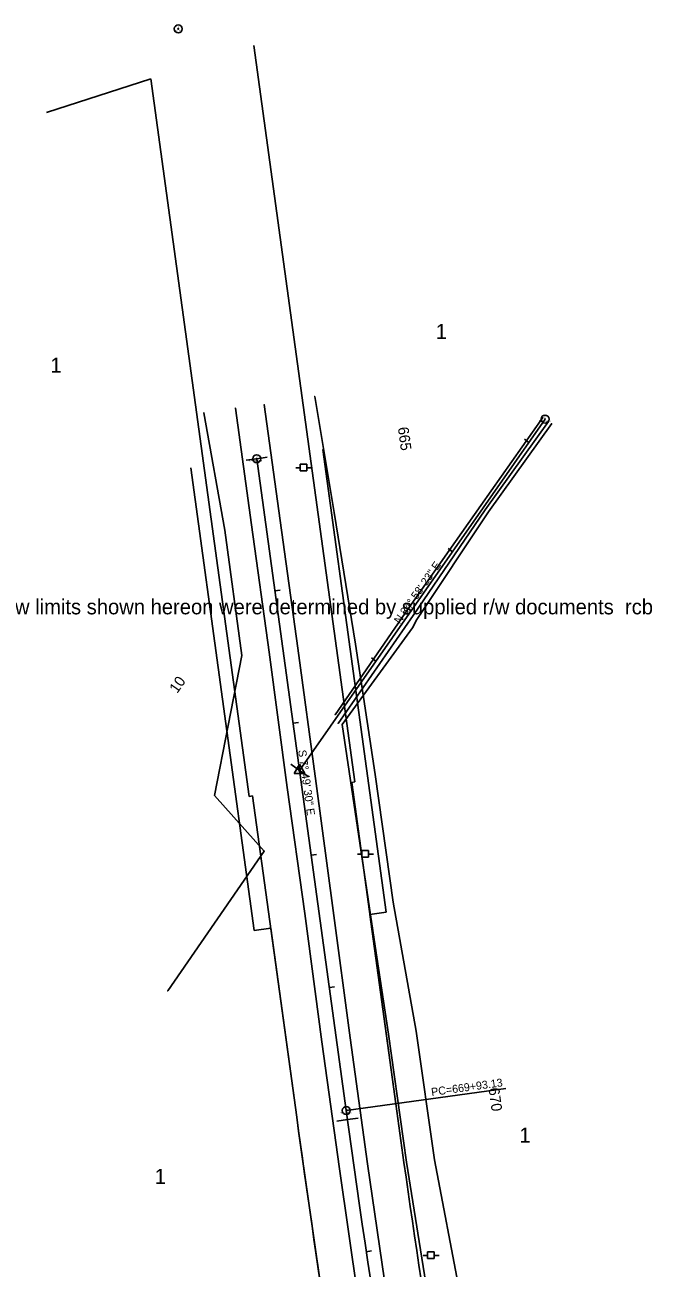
# Model space of a CAD drawing. Extents: x 2519952 to 2531965, y 848341 to 887632.
# Drawn here: x 2523936 to 2524407, y 871385 to 872317 of the extents above; entities that cross this region are included whole.
import ezdxf

# ---------------------------------------------------------------- set-up
doc = ezdxf.new("R2010")
doc.units = 0
for name, color, linetype in [('RD_EX_DV_Prop', 7, 'Continuous'), ('RD_EX_DV_TX_Prop', 7, 'Continuous'), ('RD_EX_Fence_Other', 7, 'Continuous'), ('RD_EX_H2O', 7, 'Continuous'), ('RD_EX_Road', 7, 'Continuous'), ('RD_EX_RW', 7, 'Continuous'), ('RD_EX_RW_TX', 7, 'Continuous'), ('RD_EX_UT', 7, 'Continuous'), ('RD_EX_VEG', 7, 'Continuous'), ('RD_HC_Cl', 7, 'Continuous'), ('RD_HC_Data', 7, 'Continuous'), ('RD_HC_Data_Tic', 7, 'Continuous'), ('RD_HC_Survey_txCode', 7, 'Continuous'), ('RD_HC_TX_Sta50', 7, 'Continuous'), ('RD_HC_txCode', 7, 'Continuous'), ('RD_SMD_Locator', 7, 'Continuous')]:
    doc.layers.add(name, color=color, linetype=linetype)

msp = doc.modelspace()

# ---------------------------------------------------------------- linework, layer by layer
at = {"layer": 'RD_EX_DV_Prop'}
for p, q in [((2524107.89, 872301.57), (2524183.74, 871749.67)), ((2523952.27, 872251.39), (2524030.57, 872276.64)), ((2524030.57, 872276.64), (2524104.49, 871738.78)), ((2524181.27, 871749.33), (2524183.74, 871749.67)), ((2524181.27, 871749.33), (2524214.37, 871508.46)), ((2524106.96, 871739.12), (2524104.49, 871738.78)), ((2524106.96, 871739.12), (2524140.07, 871498.25))]:
    msp.add_line(p, q, dxfattribs=at)
for radius, end in [(11421.66, 191.395271), (11496.66, 191.183137)]:
    msp.add_arc((2535529.67, 873063.51), radius, 187.82505, end, dxfattribs=at)
at = {"layer": 'RD_EX_Fence_Other'}
msp.add_lwpolyline([(2524297.68, 871010.34), (2524268.5, 871173.79), (2524253.75, 871269.77), (2524238.62, 871363.07), (2524222.47, 871464.62), (2524208.94, 871560.6), (2524198.98, 871626.65), (2524174.2, 871792.76), (2524227.02, 871865.15), (2524227.02, 871865.15), (2524230.22, 871871.43), (2524283.91, 871952.02), (2524331.32, 872018.26)], dxfattribs=at)
at = {"layer": 'RD_EX_H2O'}
for points in [[(2524168.86, 871800.03), (2524224.09, 871880.04), (2524278.18, 871956.77), (2524324.67, 872022.71)], [(2524171.09, 871793.48), (2524227.5, 871874.3), (2524281.44, 871953.72), (2524328.82, 872019.93)]]:
    msp.add_lwpolyline(points, dxfattribs=at)
at = {"layer": 'RD_EX_Road'}
for p, q in [((2524127.73, 871945.61), (2524115.75, 872032.48)), ((2524106.08, 871942.48), (2524094.11, 872029.87)), ((2524119.41, 871847.02), (2524106.08, 871942.48)), ((2524140.9, 871849.95), (2524127.73, 871945.61)), ((2524132.89, 871745.55), (2524119.41, 871847.02)), ((2524154.56, 871748.44), (2524140.9, 871849.95)), ((2524146.04, 871651.08), (2524132.89, 871745.55)), ((2524167.35, 871653.16), (2524154.56, 871748.44)), ((2524158.96, 871554.75), (2524146.04, 871651.08)), ((2524180.19, 871557.89), (2524167.35, 871653.16)), ((2524193.15, 871463.49), (2524180.19, 871557.89)), ((2524172.04, 871459.61), (2524158.96, 871554.75)), ((2524208.07, 871361.04), (2524193.15, 871463.49)), ((2524186.67, 871358.37), (2524172.04, 871459.61))]:
    msp.add_line(p, q, dxfattribs=at)
at = {"layer": 'RD_EX_RW'}
for p, q in [((2524159.61, 871998.7), (2524207.26, 871651.96)), ((2524060.54, 871985.09), (2524108.19, 871638.35)), ((2524194.88, 871650.26), (2524207.26, 871651.96)), ((2524194.88, 871650.26), (2524214.37, 871508.46)), ((2524108.19, 871638.35), (2524120.58, 871640.05)), ((2524120.58, 871640.05), (2524140.07, 871498.25))]:
    msp.add_line(p, q, dxfattribs=at)
for radius, end in [(11421.41, 191.395352), (11496.41, 191.099405)]:
    msp.add_arc((2535529.42, 873063.47), radius, 187.825051, end, dxfattribs=at)
at = {"layer": 'RD_EX_UT'}
for p, q in [((2524139.27, 871985.19), (2524142.74, 871985.19)), ((2524147.7, 871987.76), (2524142.7, 871987.76)), ((2524142.7, 871987.76), (2524142.7, 871982.76)), ((2524147.63, 871985.19), (2524151.27, 871985.19)), ((2524147.7, 871982.76), (2524147.7, 871987.76)), ((2524142.7, 871982.76), (2524147.7, 871982.76)), ((2524193.98, 871698.16), (2524188.98, 871698.16)), ((2524188.98, 871698.16), (2524188.98, 871693.16)), ((2524193.98, 871693.16), (2524193.98, 871698.16)), ((2524185.55, 871695.59), (2524189.02, 871695.59)), ((2524188.98, 871693.16), (2524193.98, 871693.16)), ((2524193.91, 871695.59), (2524197.55, 871695.59)), ((2524234.8, 871394.79), (2524238.26, 871394.79)), ((2524243.23, 871397.35), (2524238.23, 871397.35)), ((2524238.23, 871397.35), (2524238.23, 871392.35)), ((2524238.23, 871392.35), (2524243.23, 871392.35)), ((2524243.16, 871394.79), (2524246.8, 871394.79)), ((2524243.23, 871392.35), (2524243.23, 871397.35))]:
    msp.add_line(p, q, dxfattribs=at)
at = {"layer": 'RD_EX_VEG'}
for points in [[(2524363.24, 870745), (2524348.65, 870849.89), (2524311.74, 871081.12), (2524290.4, 871177.65), (2524280.35, 871271.62), (2524262.14, 871367.91), (2524243.43, 871466.46), (2524229.7, 871562.85), (2524212.46, 871659.61), (2524199.02, 871755.16), (2524184.21, 871852.95), (2524168.25, 871951.65), (2524153.54, 872038.67)], [(2524043.35, 871593.02), (2524115.7, 871697.82), (2524078.42, 871739.55), (2524098.93, 871844.34), (2524086.13, 871938.27), (2524070.49, 872026.35)]]:
    msp.add_lwpolyline(points, dxfattribs=at)
at = {"layer": 'RD_HC_Cl'}
for p, q in [((2524142.18, 871758.33), (2524326.33, 872021.59)), ((2524110.08, 871991.9), (2524177.22, 871503.36))]:
    msp.add_line(p, q, dxfattribs=at)
msp.add_arc((2535529.42, 873063.47), 11458.91, 187.825051, 192.418483, dxfattribs=at)
at = {"layer": 'RD_HC_Data'}
for p, q in [((2524138.21, 871756.03), (2524142.18, 871762.91)), ((2524142.18, 871762.91), (2524146.15, 871756.03)), ((2524138.21, 871756.03), (2524146.15, 871756.03)), ((2524177.22, 871503.36), (2524296.94, 871519.81))]:
    msp.add_line(p, q, dxfattribs=at)
for centre, radius in [((2524051.18, 872314.11), 3), ((2524051.18, 872314.11), 0.282), ((2524326.33, 872021.59), 3), ((2524326.33, 872021.59), 0.282), ((2524110.08, 871991.9), 3), ((2524110.08, 871991.9), 0.282), ((2524142.18, 871758.33), 0.529), ((2524177.22, 871503.36), 3), ((2524177.22, 871503.36), 0.282)]:
    msp.add_circle(centre, radius, dxfattribs=at)
at = {"layer": 'RD_HC_Data_Tic'}
for p, q in [((2524314.13, 872004.15), (2524310.86, 872006.45)), ((2524110.08, 871991.9), (2524102.15, 871990.81)), ((2524110.08, 871991.9), (2524118, 871992.98)), ((2524256.81, 871922.21), (2524253.54, 871924.5)), ((2524123.69, 871892.83), (2524127.65, 871893.37)), ((2524199.5, 871840.27), (2524196.22, 871842.56)), ((2524137.31, 871793.76), (2524141.27, 871794.3)), ((2524142.18, 871758.33), (2524135.62, 871762.91)), ((2524142.18, 871758.33), (2524148.73, 871753.74)), ((2524150.92, 871694.69), (2524154.88, 871695.23)), ((2524164.54, 871595.62), (2524168.5, 871596.16)), ((2524178.15, 871496.55), (2524170.23, 871495.46)), ((2524178.15, 871496.55), (2524186.08, 871497.65)), ((2524192.26, 871397.55), (2524196.22, 871398.13))]:
    msp.add_line(p, q, dxfattribs=at)
at = {"layer": 'RD_SMD_Locator'}
for centre in [(2524051.18, 872314.11), (2524115.75, 872032.48), (2524153.54, 872038.67), (2524070.49, 872026.35), (2524094.11, 872029.87), (2524324.67, 872022.71), (2524326.33, 872021.59), (2524328.82, 872019.93), (2524331.32, 872018.26), (2524110.08, 871991.9), (2524168.25, 871951.65), (2524278.18, 871956.77), (2524281.44, 871953.72), (2524283.91, 871952.02), (2524106.08, 871942.48), (2524127.73, 871945.61), (2524086.13, 871938.27), (2524224.09, 871880.04), (2524227.5, 871874.3), (2524227.02, 871865.15), (2524227.02, 871865.15), (2524230.22, 871871.43), (2524119.41, 871847.02), (2524140.9, 871849.95), (2524184.21, 871852.95), (2524098.93, 871844.34), (2524168.86, 871800.03), (2524171.09, 871793.48), (2524174.2, 871792.76), (2524142.18, 871758.33), (2524199.02, 871755.16), (2524132.89, 871745.55), (2524154.56, 871748.44), (2524078.42, 871739.55), (2524115.7, 871697.82), (2524212.46, 871659.61), (2524146.04, 871651.08), (2524167.35, 871653.16), (2524198.98, 871626.65), (2524043.35, 871593.02), (2524180.19, 871557.89), (2524208.94, 871560.6), (2524229.7, 871562.85), (2524158.96, 871554.75), (2524177.22, 871503.36), (2524193.15, 871463.49), (2524222.47, 871464.62), (2524243.43, 871466.46), (2524172.04, 871459.61)]:
    msp.add_circle(centre, 0.001, dxfattribs=at)

# ---------------------------------------------------------------- texts
at = {"layer": 'RD_EX_DV_TX_Prop'}
for p in [(2524244.32, 872081.69), (2523955.25, 872056.35), (2524307.07, 871479.24), (2524033.5, 871448.31)]:
    msp.add_text('1', height=11.32, dxfattribs=at).set_placement(p)
at = {"layer": 'RD_EX_RW_TX'}
msp.add_text('All present r/w limits shown hereon were determined by supplied r/w documents  rcb', height=11.3167, dxfattribs=at).set_placement((2523843.77, 871875.27))
at = {"layer": 'RD_HC_Data'}
msp.add_text('PC=669+93.13', height=6, rotation=7.82505, dxfattribs=at).set_placement((2524241.34, 871514.19))
at = {"layer": 'RD_HC_Survey_txCode'}
for s, rotation, p in [('N 34%%d 58\' 23" E', 55.02707, (2524217.4, 871867.61)), ('S 7%%d 49\' 30" E', 277.82505, (2524141.13, 871773.26))]:
    msp.add_text(s, height=6, rotation=rotation, dxfattribs=at).set_placement(p)
at = {"layer": 'RD_HC_TX_Sta50'}
for s, rotation, p in [('665', 277.82505, (2524215.89, 872015.22)), ('10', 55.02707, (2524050.36, 871815.48)), ('670', 277.8594, (2524283.94, 871519.97))]:
    msp.add_text(s, height=8, rotation=rotation, dxfattribs=at).set_placement(p)
at = {"layer": 'RD_HC_txCode'}
for s, p in [('CP 5 PSC', (2524047.62, 872312.11)), ('5', (2524050.9, 872315.11)), ('45', (2524325.6, 872022.59)), ('POT 13+21.28', (2524321.7, 872019.59)), ('POT 665+00.00', (2524104.23, 871989.9)), ('10', (2524109.59, 871992.9)), ('PI 10+00.00', (2524138.2, 871756.33)), ('44', (2524141.44, 871759.33)), ('PC 669+93.13', (2524172.33, 871501.36)), ('11', (2524177.05, 871504.36))]:
    msp.add_text(s, height=1, dxfattribs=at).set_placement(p)

doc.saveas('drawing.dxf')
